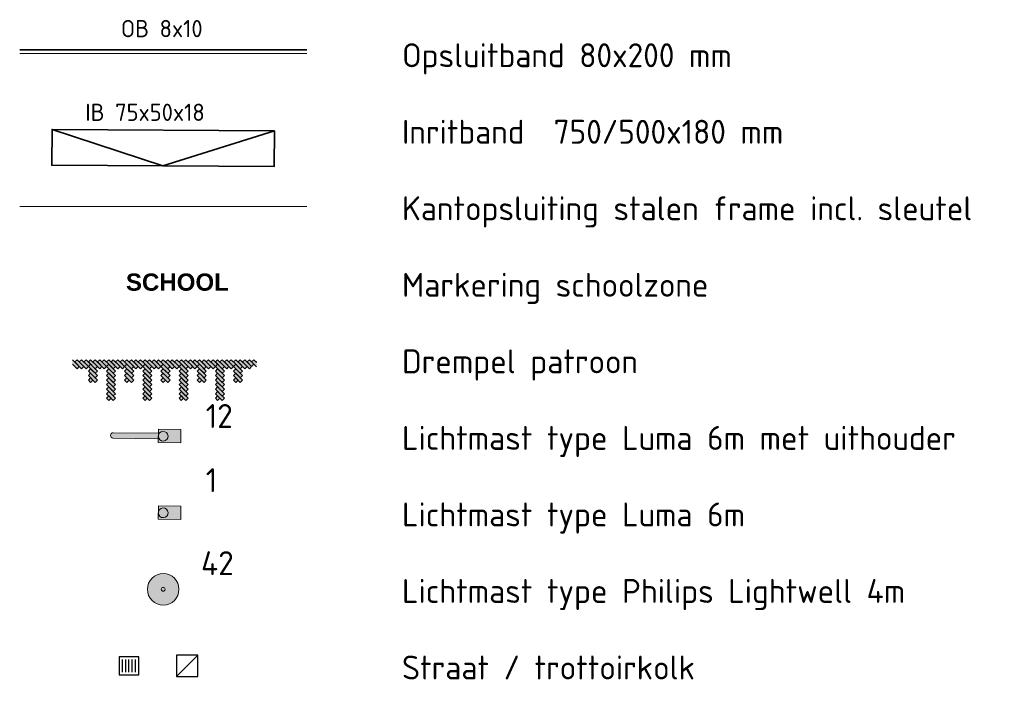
# Model space of a CAD drawing. Header units: metres. Extents: x 92403 to 95147, y 464428 to 465602.
# Tile 565 of 568: x 94140 to 94161, y 465324 to 465338. Entities that reach past the tile are written whole.
import ezdxf

# ---------------------------------------------------------------- set-up
doc = ezdxf.new("R2010")
doc.units = ezdxf.units.M
doc.linetypes.add('VH-OPSLUITBAND_80X200', pattern=[14, 8, -2, 2, -2])
doc.linetypes.add('VH-TROTTOIRBAND', pattern=[15, 5, -2, 2, -2, 2, -2])
doc.layers.get('0').update_dxf_attribs({"linetype": 'CONTINUOUS'})
for name, color, linetype, lineweight in [('B-WE-IE-MEUBILAIR_WEGMEUBILAIR_LICHTMAST-T25', 7, 'CONTINUOUS', 25), ('N-RO-VH-KANTOPSLUITING_ELEMENT_STALENSTRIP-G', 7, 'CONTINUOUS', 9), ('N-RO-VW-MARKERING-G', 7, 'CONTINUOUS', 9), ('N-WE-RI-HWA_KOLK_STRAATKOLK-S', 150, 'CONTINUOUS', 25), ('N-WE-RI-HWA_KOLK_TROTTOIRKOLK-S', 150, 'CONTINUOUS', 25), ('N-WE-VH-KANTOPSLUITING-T18', 10, 'CONTINUOUS', 18), ('N-WE-VH-KANTOPSLUITING_INRITBAND-G', 210, 'CONTINUOUS', 35), ('N-WE-VH-KANTOPSLUITING_OPSLUITBAND_80X200-G', 7, 'VH-OPSLUITBAND_80X200', 35), ('N-WE-VH-KANTOPSLUITING_TROTTOIRBAND-G', 7, 'VH-TROTTOIRBAND', 35), ('X-XX-AL-LEGENDA-T25', 7, 'CONTINUOUS', 25)]:
    doc.layers.add(name, color=color, linetype=linetype, lineweight=lineweight)
doc.layers.add('B-XX-KL-ET_LS_OV_LICHTMAST-S', color=7, linetype='CONTINUOUS', lineweight=9, true_color=0xff0026)
doc.styles.add('NLCS-ISO-M200-T18', font='NLCS-ISO.ttf', dxfattribs={"height": 0.36})
doc.styles.add('NLCS-ISO-M200-T25', font='NLCS-ISO.ttf', dxfattribs={"height": 0.5})
doc.styles.add('NLCS_25', font='NLCS-ISO.ttf', dxfattribs={"height": 2.5})

# ---------------------------------------------------------------- blocks, each defined once
blk = doc.blocks.new('STRAATKOLK 415X375')
at = {"layer": 'N-WE-RI-HWA_KOLK_STRAATKOLK-S', "flags": 128}
blk.add_lwpolyline([(-0.4149999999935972, 0), (0, 0), (0, 0.375), (-0.4149999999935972, 0.375)], close=True, dxfattribs=at)
for points in [[(-0.3442519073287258, 0.05499999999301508), (-0.3442519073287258, 0.3200000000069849)], [(-0.275263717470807, 0.05499999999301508), (-0.275263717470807, 0.3200000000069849)], [(-0.2074999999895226, 0.05499999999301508), (-0.2074999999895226, 0.3200000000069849)], [(-0.1367519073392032, 0.05499999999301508), (-0.1367519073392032, 0.3200000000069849)], [(-0.0677637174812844, 0.05499999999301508), (-0.0677637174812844, 0.3200000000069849)]]:
    blk.add_lwpolyline(points, dxfattribs=at)
blk = doc.blocks.new('drempel markering 385')
at = {"true_color": 0xffffff}
h = blk.add_hatch(color=7, dxfattribs=at)
h.dxf.hatch_style = 1
h.paths.add_polyline_path([(-2.142485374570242, 3.013946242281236), (-2.153655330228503, 2.947839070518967), (-2.285869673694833, 2.970178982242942), (-2.274699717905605, 3.036286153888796)])
h.paths.add_polyline_path([(-2.087548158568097, 2.936669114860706), (-2.098718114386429, 2.870561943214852), (-2.297101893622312, 2.90408233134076), (-2.285931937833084, 2.970189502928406)])
h.paths.add_polyline_path([(-0.05493721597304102, 0.07727712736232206), (-0.06610717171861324, 0.01116995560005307), (-0.2644909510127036, 0.04469034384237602), (-0.253320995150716, 0.110797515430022)])
h.paths.add_polyline_path([(-0.1098744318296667, 0.1545542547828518), (-0.1210443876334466, 0.08844708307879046), (-0.3194281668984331, 0.1219674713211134), (-0.3082582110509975, 0.1880746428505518)])
h.paths.add_polyline_path([(-0.540021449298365, 0.02309776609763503), (-0.6061286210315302, 0.03426772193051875), (-0.5949334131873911, 0.1005243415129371), (-0.5288262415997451, 0.08935438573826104)])
h.paths.add_polyline_path([(-0.1648116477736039, 0.2318313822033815), (-0.1759816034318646, 0.1657242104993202), (-0.3081959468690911, 0.1880641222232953), (-0.2970259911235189, 0.2541712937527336)])
h.paths.add_polyline_path([(-0.3743653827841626, 0.1992445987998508), (-0.3855353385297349, 0.1331374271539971), (-0.583919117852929, 0.1666578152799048), (-0.5727491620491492, 0.2327649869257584)])
h.paths.add_polyline_path([(-0.2970259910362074, 0.2541712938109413), (-0.3081959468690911, 0.1880641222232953), (-0.50657972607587, 0.2215845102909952), (-0.4954097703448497, 0.2876916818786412)])
h.paths.add_polyline_path([(-0.4515179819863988, 0.1442863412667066), (-0.4626879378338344, 0.07817916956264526), (-0.6610717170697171, 0.1116995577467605), (-0.6499017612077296, 0.1778067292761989)])
h.paths.add_polyline_path([(-1.068878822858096, 0.1124574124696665), (-1.134985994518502, 0.1236273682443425), (-1.123790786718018, 0.1898839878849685), (-1.05768361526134, 0.1787140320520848)])
h.paths.add_polyline_path([(-0.5941142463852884, 0.5083531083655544), (-0.6052842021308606, 0.4422459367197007), (-0.803667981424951, 0.4757663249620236), (-0.7924980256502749, 0.5418734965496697)])
h.paths.add_polyline_path([(-0.903285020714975, 0.2886147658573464), (-0.914454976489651, 0.2225075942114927), (-1.112838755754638, 0.2560279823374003), (-1.101668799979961, 0.3221351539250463)])
h.paths.add_polyline_path([(-0.8259456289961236, 0.3435414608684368), (-0.8371155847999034, 0.2774342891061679), (-1.035499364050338, 0.3109546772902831), (-1.024329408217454, 0.3770618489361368)])
h.paths.add_polyline_path([(-0.7486062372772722, 0.3984681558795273), (-0.7597761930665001, 0.3323609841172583), (-0.9581599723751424, 0.3658813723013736), (-0.9469900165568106, 0.4319885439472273)])
h.paths.add_polyline_path([(-0.6712668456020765, 0.4533948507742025), (-0.6824368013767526, 0.3872876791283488), (-0.8808205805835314, 0.4208080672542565), (-0.8696506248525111, 0.4869152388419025)])
h.paths.add_polyline_path([(-0.9803753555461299, 0.2336459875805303), (-0.9915453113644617, 0.1675388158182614), (-1.189929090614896, 0.2010592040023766), (-1.17875913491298, 0.2671663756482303)])
h.paths.add_polyline_path([(-0.384560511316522, 0.5409398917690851), (-0.3957304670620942, 0.4748327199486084), (-0.527944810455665, 0.4971726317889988), (-0.5167748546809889, 0.5632798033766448)])
h.paths.add_polyline_path([(-0.5167748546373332, 0.5632798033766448), (-0.527944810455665, 0.4971726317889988), (-0.7263285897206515, 0.5306930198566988), (-0.7151586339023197, 0.5968001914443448)])
h.paths.add_polyline_path([(-0.2197488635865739, 0.3091085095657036), (-0.2309188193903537, 0.2430013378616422), (-0.4293025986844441, 0.2765217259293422), (-0.4181326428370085, 0.3426288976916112)])
h.paths.add_polyline_path([(-0.3296232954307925, 0.46366276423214), (-0.3407932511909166, 0.3975555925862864), (-0.5391770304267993, 0.4310759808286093), (-0.5280070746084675, 0.497183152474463)])
h.paths.add_polyline_path([(-0.274686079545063, 0.3863856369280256), (-0.285856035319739, 0.3202784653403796), (-0.4842398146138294, 0.3537988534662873), (-0.4730698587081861, 0.4199060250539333)])
h.paths.add_polyline_path([(-0.4394977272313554, 0.6182170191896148), (-0.4506676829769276, 0.5521098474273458), (-0.649051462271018, 0.5856302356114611), (-0.6378815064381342, 0.6517374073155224)])
h.paths.add_polyline_path([(-0.4944349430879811, 0.6954941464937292), (-0.505604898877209, 0.6293869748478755), (-0.7039886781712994, 0.6629073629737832), (-0.6928187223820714, 0.7290145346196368)])
h.paths.add_polyline_path([(-0.5493721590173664, 0.7727712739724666), (-0.5605421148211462, 0.7066641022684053), (-0.7589258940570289, 0.7401844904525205), (-0.7477559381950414, 0.8062916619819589)])
h.paths.add_polyline_path([(-2.032610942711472, 2.859391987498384), (-2.043780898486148, 2.793284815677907), (-2.242164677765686, 2.82680520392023), (-2.230994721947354, 2.892912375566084)])
h.paths.add_polyline_path([(-2.298012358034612, 2.495965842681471), (-2.364119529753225, 2.507135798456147), (-2.352924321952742, 2.573392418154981), (-2.286817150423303, 2.562222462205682)])
h.paths.add_polyline_path([(-1.922802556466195, 2.70469945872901), (-1.933972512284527, 2.638592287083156), (-2.066186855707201, 2.660932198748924), (-2.055016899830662, 2.72703937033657)])
h.paths.add_polyline_path([(-2.132356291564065, 2.672112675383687), (-2.143526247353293, 2.606005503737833), (-2.341910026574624, 2.639525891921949), (-2.330740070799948, 2.705633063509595)])
h.paths.add_polyline_path([(-2.055016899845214, 2.727039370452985), (-2.066186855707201, 2.660932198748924), (-2.26457063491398, 2.694452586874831), (-2.2534006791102, 2.760559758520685)])
h.paths.add_polyline_path([(-2.209508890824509, 2.617154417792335), (-2.220678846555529, 2.551047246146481), (-2.419062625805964, 2.584567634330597), (-2.407892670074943, 2.650674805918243)])
h.paths.add_polyline_path([(-2.387372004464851, 1.967108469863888), (-2.453479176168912, 1.978278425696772), (-2.442283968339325, 2.04453504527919), (-2.376176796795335, 2.033365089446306)])
h.paths.add_polyline_path([(-1.912607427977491, 2.363004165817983), (-1.923777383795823, 2.296896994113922), (-2.122161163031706, 2.330417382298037), (-2.110991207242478, 2.396524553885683)])
h.paths.add_polyline_path([(-2.221778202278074, 2.143265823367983), (-2.232948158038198, 2.077158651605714), (-2.431331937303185, 2.110679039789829), (-2.420161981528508, 2.176786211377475)])
h.paths.add_polyline_path([(-2.144438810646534, 2.198192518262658), (-2.155608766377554, 2.132085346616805), (-2.353992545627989, 2.16560573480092), (-2.342822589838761, 2.231712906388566)])
h.paths.add_polyline_path([(-2.067099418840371, 2.253119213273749), (-2.078269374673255, 2.187012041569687), (-2.276653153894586, 2.220532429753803), (-2.265483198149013, 2.286639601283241)])
h.paths.add_polyline_path([(-1.989760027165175, 2.308045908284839), (-2.000929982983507, 2.24193873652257), (-2.19931376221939, 2.275459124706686), (-2.188143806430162, 2.341566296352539)])
h.paths.add_polyline_path([(-2.298868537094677, 2.088297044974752), (-2.310038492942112, 2.02218987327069), (-2.508422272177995, 2.055710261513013), (-2.497252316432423, 2.121817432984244)])
h.paths.add_polyline_path([(-1.858514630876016, 1.877748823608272), (-1.92462180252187, 1.88891877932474), (-1.913426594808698, 1.955175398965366), (-1.847319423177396, 1.944005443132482)])
h.paths.add_polyline_path([(-1.483304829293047, 2.086482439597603), (-1.494474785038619, 2.020375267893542), (-1.626689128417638, 2.042715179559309), (-1.615519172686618, 2.108822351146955)])
h.paths.add_polyline_path([(-1.692858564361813, 2.053895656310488), (-1.704028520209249, 1.987788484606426), (-1.902412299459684, 2.021308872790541), (-1.891242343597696, 2.08741604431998)])
h.paths.add_polyline_path([(-1.615519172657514, 2.108822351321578), (-1.626689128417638, 2.042715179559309), (-1.825072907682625, 2.076235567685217), (-1.813902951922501, 2.142342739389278)])
h.paths.add_polyline_path([(-1.770011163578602, 1.99893739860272), (-1.781181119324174, 1.932830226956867), (-1.979564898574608, 1.966350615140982), (-1.968394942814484, 2.032457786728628)])
h.paths.add_polyline_path([(-1.703053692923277, 2.395590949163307), (-1.714223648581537, 2.329483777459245), (-1.846437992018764, 2.35182368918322), (-1.835268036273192, 2.417930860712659)])
h.paths.add_polyline_path([(-1.835268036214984, 2.417930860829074), (-1.846437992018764, 2.35182368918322), (-2.044821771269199, 2.385344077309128), (-2.033651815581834, 2.451451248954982)])
h.paths.add_polyline_path([(-0.9795191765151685, 0.6413147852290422), (-1.045626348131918, 0.6524847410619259), (-1.034431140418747, 0.7187413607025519), (-0.9683239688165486, 0.7075714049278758)])
h.paths.add_polyline_path([(-0.6043093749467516, 0.850048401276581), (-0.6154793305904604, 0.7839412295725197), (-0.7476936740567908, 0.8062811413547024), (-0.7365237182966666, 0.8723883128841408)])
h.paths.add_polyline_path([(-0.8138631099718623, 0.8174616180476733), (-0.8250330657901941, 0.7513544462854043), (-1.023416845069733, 0.7848748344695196), (-1.012246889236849, 0.8509820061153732)])
h.paths.add_polyline_path([(-0.7365237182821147, 0.8723883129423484), (-0.7476936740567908, 0.8062811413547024), (-0.9460774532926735, 0.83980152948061), (-0.9349074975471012, 0.9059087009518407)])
h.paths.add_polyline_path([(-0.8910157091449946, 0.7625033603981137), (-0.9021856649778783, 0.6963961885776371), (-1.100569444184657, 0.7299165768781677), (-1.089399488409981, 0.7960237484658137)])
h.paths.add_polyline_path([(-1.5083765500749, 0.7306744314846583), (-1.574483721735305, 0.7418443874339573), (-1.563288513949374, 0.8081010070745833), (-1.497181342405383, 0.796931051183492)])
h.paths.add_polyline_path([(-1.033611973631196, 1.126570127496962), (-1.044781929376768, 1.060462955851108), (-1.243165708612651, 1.093983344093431), (-1.231995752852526, 1.160090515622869)])
h.paths.add_polyline_path([(-1.342782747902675, 0.9068317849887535), (-1.353952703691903, 0.8407246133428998), (-1.552336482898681, 0.8742450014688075), (-1.541166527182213, 0.9403521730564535)])
h.paths.add_polyline_path([(-1.265443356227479, 0.961758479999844), (-1.276613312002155, 0.8956513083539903), (-1.474997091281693, 0.929171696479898), (-1.463827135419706, 0.995278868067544)])
h.paths.add_polyline_path([(-1.188103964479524, 1.016685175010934), (-1.199273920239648, 0.9505780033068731), (-1.39765769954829, 0.9840983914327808), (-1.38648774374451, 1.050205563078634)])
h.paths.add_polyline_path([(-1.110764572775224, 1.071611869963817), (-1.121934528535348, 1.005504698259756), (-1.320318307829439, 1.039025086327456), (-1.309148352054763, 1.105132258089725)])
h.paths.add_polyline_path([(-1.419873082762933, 0.8518630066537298), (-1.431043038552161, 0.7857558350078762), (-1.629426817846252, 0.8192762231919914), (-1.618256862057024, 0.8853833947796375)])
h.paths.add_polyline_path([(-0.8240582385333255, 1.159156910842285), (-0.8352281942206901, 1.093049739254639), (-0.9674425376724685, 1.115389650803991), (-0.9562725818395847, 1.181496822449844)])
h.paths.add_polyline_path([(-0.9562725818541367, 1.18149682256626), (-0.9674425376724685, 1.115389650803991), (-1.165826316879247, 1.148910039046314), (-1.154656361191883, 1.21501721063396)])
h.paths.add_polyline_path([(-1.947874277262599, 1.348891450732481), (-2.013981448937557, 1.360061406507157), (-2.002786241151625, 1.426318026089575), (-1.936679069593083, 1.415148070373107)])
h.paths.add_polyline_path([(-1.47310970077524, 1.744787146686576), (-1.484279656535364, 1.678679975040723), (-1.682663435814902, 1.712200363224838), (-1.67149348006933, 1.778307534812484)])
h.paths.add_polyline_path([(-1.782280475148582, 1.525048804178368), (-1.793450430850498, 1.458941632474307), (-1.991834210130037, 1.492462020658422), (-1.980664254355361, 1.558569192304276)])
h.paths.add_polyline_path([(-1.704941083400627, 1.579975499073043), (-1.716111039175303, 1.513868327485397), (-1.914494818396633, 1.547388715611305), (-1.903324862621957, 1.613495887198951)])
h.paths.add_polyline_path([(-1.62760169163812, 1.634902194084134), (-1.638771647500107, 1.568795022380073), (-1.837155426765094, 1.602315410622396), (-1.825985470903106, 1.668422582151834)])
h.paths.add_polyline_path([(-1.550262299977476, 1.689828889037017), (-1.561432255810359, 1.623721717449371), (-1.759816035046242, 1.657242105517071), (-1.748646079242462, 1.723349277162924)])
h.paths.add_polyline_path([(-1.859370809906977, 1.470080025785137), (-1.870540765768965, 1.403972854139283), (-2.06892454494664, 1.437493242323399), (-2.057754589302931, 1.503600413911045)])
h.paths.add_polyline_path([(-1.419016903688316, 1.259531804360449), (-1.485124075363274, 1.270701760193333), (-1.473928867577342, 1.336958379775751), (-1.407821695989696, 1.325788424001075)])
h.paths.add_polyline_path([(-1.043807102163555, 1.468265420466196), (-1.054977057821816, 1.402158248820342), (-1.187191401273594, 1.42449816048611), (-1.176021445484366, 1.490605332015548)])
h.paths.add_polyline_path([(-1.253360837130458, 1.435678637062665), (-1.264530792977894, 1.369571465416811), (-1.462914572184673, 1.403091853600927), (-1.451744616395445, 1.46919902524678)])
h.paths.add_polyline_path([(-1.176021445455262, 1.490605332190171), (-1.187191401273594, 1.42449816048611), (-1.385575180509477, 1.458018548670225), (-1.374405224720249, 1.524125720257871)])
h.paths.add_polyline_path([(-1.330513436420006, 1.380720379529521), (-1.341683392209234, 1.31461320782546), (-1.540067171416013, 1.348133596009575), (-1.528897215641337, 1.414240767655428)])
h.paths.add_polyline_path([(-1.977673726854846, 2.782114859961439), (-1.988843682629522, 2.716007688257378), (-2.187227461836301, 2.749528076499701), (-2.176057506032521, 2.815635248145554)])
h.paths.add_polyline_path([(-1.867802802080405, 2.627539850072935), (-1.87897275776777, 2.561432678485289), (-2.077356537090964, 2.594953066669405), (-2.066186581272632, 2.661060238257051)])
h.paths.add_polyline_path([(-0.6592465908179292, 0.9273255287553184), (-0.6704165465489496, 0.8612183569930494), (-0.8688003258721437, 0.8947387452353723), (-0.8576303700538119, 0.9608459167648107)])
h.paths.add_polyline_path([(-0.7691210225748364, 1.081879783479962), (-0.7802909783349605, 1.015772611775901), (-0.9786747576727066, 1.049292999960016), (-0.9675048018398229, 1.11540017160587)])
h.paths.add_polyline_path([(-0.7141838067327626, 1.004602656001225), (-0.7253537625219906, 0.9384954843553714), (-0.9237375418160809, 0.9720158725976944), (-0.9125675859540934, 1.038123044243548)])
h.paths.add_polyline_path([(-1.812910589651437, 2.55024897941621), (-1.824080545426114, 2.484141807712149), (-2.022464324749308, 2.517662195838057), (-2.01129436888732, 2.583769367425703)])
h.paths.add_polyline_path([(-1.757973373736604, 2.472971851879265), (-1.76914332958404, 2.406864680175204), (-1.967527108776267, 2.440385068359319), (-1.956357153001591, 2.50649224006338)])
h.paths.add_polyline_path([(-0.878995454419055, 1.236434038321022), (-0.8901654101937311, 1.170326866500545), (-1.088549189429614, 1.203847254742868), (-1.077379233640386, 1.26995442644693)])
h.paths.add_polyline_path([(-0.9888698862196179, 1.390988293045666), (-1.000039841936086, 1.324881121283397), (-1.198423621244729, 1.35840150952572), (-1.187253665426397, 1.424508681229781)])
h.paths.add_polyline_path([(-0.9339326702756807, 1.313711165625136), (-0.9451026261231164, 1.247603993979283), (-1.143486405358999, 1.281124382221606), (-1.132316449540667, 1.347231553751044)])
h.paths.add_polyline_path([(-1.098744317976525, 1.545542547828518), (-1.109914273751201, 1.479435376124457), (-1.308298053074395, 1.512955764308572), (-1.297128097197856, 1.579062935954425)])
h.paths.add_polyline_path([(-1.648102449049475, 2.318396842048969), (-1.659272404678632, 2.252289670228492), (-1.857656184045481, 2.285810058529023), (-1.846486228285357, 2.351917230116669)])
h.paths.add_polyline_path([(-1.593168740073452, 2.24109895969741), (-1.60433869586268, 2.174991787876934), (-1.802722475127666, 2.208512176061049), (-1.791552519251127, 2.27461934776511)])
h.paths.add_polyline_path([(-1.53823152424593, 2.163821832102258), (-1.549401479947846, 2.097714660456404), (-1.747785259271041, 2.131235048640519), (-1.736615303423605, 2.197342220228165)])
h.paths.add_polyline_path([(-1.428360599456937, 2.009246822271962), (-1.439530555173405, 1.9431396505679), (-1.637914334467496, 1.976660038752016), (-1.626744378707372, 2.042767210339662)])
h.paths.add_polyline_path([(-1.37342689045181, 1.931948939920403), (-1.384596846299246, 1.865841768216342), (-1.582980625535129, 1.899362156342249), (-1.571810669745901, 1.965469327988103)])
h.paths.add_polyline_path([(-1.318489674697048, 1.85467181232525), (-1.329659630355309, 1.788564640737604), (-1.528043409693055, 1.82208502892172), (-1.516873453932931, 1.888192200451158)])
h.paths.add_polyline_path([(-1.263555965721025, 1.777373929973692), (-1.274725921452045, 1.71126675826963), (-1.406940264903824, 1.733606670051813), (-1.395770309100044, 1.799713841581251)])
h.paths.add_polyline_path([(-1.208618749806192, 1.700096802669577), (-1.219788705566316, 1.633989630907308), (-1.418172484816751, 1.667510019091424), (-1.407002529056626, 1.733617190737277)])
h.paths.add_polyline_path([(-1.153681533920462, 1.622819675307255), (-1.164851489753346, 1.556712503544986), (-1.363235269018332, 1.590232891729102), (-1.352065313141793, 1.656340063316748)])
h.paths.add_polyline_path([(-1.39577030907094, 1.799713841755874), (-1.406940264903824, 1.733606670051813), (-1.605324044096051, 1.767127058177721), (-1.59415408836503, 1.833234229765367)])
h.paths.add_polyline_path([(-0.07722381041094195, -0.05494622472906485), (1.455191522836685e-11, 0), (-0.1983837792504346, 0.03352038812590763), (-0.2095537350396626, -0.03258678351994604)])
h.paths.add_polyline_path([(-2.277313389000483, 3.104743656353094), (-2.35453719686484, 3.049797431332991), (-2.20858903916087, 3.025136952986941), (-2.197419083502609, 3.091244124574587)])
h.paths.add_polyline_path([(-2.261194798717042, 3.116212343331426), (-2.277313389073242, 3.104743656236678), (-2.263526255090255, 3.10241408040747)])
at = {"color": 18, "ltscale": 1.000000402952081, "true_color": 0x000000}
for points in [[(-2.277313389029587, 3.104743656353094), (-2.197419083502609, 3.091244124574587), (-2.20858903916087, 3.025136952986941), (-2.354537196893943, 3.049797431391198)], [(-2.269426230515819, 3.110355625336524), (-2.261194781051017, 3.116212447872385), (-2.263526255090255, 3.10241408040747), (-2.277313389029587, 3.104743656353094)], [(-2.269426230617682, 3.110355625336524), (-2.277313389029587, 3.104743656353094)], [(-0.07722381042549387, -0.05494622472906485), (-0.2095537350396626, -0.03258678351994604), (-0.1983837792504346, 0.03352038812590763), (1.455191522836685e-11, 0)]]:
    blk.add_lwpolyline(points, dxfattribs=at)
for points in [[(-2.087548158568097, 2.936669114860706), (-2.098718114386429, 2.870561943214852), (-2.297101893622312, 2.90408233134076), (-2.285931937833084, 2.970189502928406)], [(-2.142485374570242, 3.013946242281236), (-2.153655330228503, 2.947839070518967), (-2.285869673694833, 2.970178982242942), (-2.274699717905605, 3.036286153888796)], [(-2.032610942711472, 2.859391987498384), (-2.043780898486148, 2.793284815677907), (-2.242164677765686, 2.82680520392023), (-2.230994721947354, 2.892912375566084)], [(-2.132356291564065, 2.672112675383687), (-2.143526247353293, 2.606005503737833), (-2.341910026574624, 2.639525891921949), (-2.330740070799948, 2.705633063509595)], [(-2.055016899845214, 2.727039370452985), (-2.066186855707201, 2.660932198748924), (-2.26457063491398, 2.694452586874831), (-2.2534006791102, 2.760559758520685)], [(-1.977673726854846, 2.782114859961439), (-1.988843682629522, 2.716007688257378), (-2.187227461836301, 2.749528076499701), (-2.176057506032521, 2.815635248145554)], [(-1.922802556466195, 2.70469945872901), (-1.933972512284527, 2.638592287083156), (-2.066186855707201, 2.660932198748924), (-2.055016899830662, 2.72703937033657)], [(-2.209508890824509, 2.617154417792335), (-2.220678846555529, 2.551047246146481), (-2.419062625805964, 2.584567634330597), (-2.407892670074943, 2.650674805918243)], [(-2.298012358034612, 2.495965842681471), (-2.364119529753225, 2.507135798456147), (-2.352924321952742, 2.573392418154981), (-2.286817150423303, 2.562222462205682)], [(-1.867802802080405, 2.627539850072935), (-1.87897275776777, 2.561432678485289), (-2.077356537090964, 2.594953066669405), (-2.066186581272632, 2.661060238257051)], [(-1.812910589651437, 2.55024897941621), (-1.824080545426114, 2.484141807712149), (-2.022464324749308, 2.517662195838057), (-2.01129436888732, 2.583769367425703)], [(-1.757973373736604, 2.472971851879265), (-1.76914332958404, 2.406864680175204), (-1.967527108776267, 2.440385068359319), (-1.956357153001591, 2.50649224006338)], [(-2.067099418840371, 2.253119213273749), (-2.078269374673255, 2.187012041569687), (-2.276653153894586, 2.220532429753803), (-2.265483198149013, 2.286639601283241)], [(-1.989760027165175, 2.308045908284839), (-2.000929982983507, 2.24193873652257), (-2.19931376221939, 2.275459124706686), (-2.188143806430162, 2.341566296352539)], [(-1.912607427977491, 2.363004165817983), (-1.923777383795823, 2.296896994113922), (-2.122161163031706, 2.330417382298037), (-2.110991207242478, 2.396524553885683)], [(-1.835268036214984, 2.417930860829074), (-1.846437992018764, 2.35182368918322), (-2.044821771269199, 2.385344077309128), (-2.033651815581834, 2.451451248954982)], [(-1.648102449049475, 2.318396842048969), (-1.659272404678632, 2.252289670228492), (-1.857656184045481, 2.285810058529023), (-1.846486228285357, 2.351917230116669)], [(-1.703053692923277, 2.395590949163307), (-1.714223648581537, 2.329483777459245), (-1.846437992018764, 2.35182368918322), (-1.835268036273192, 2.417930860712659)], [(-1.593168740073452, 2.24109895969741), (-1.60433869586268, 2.174991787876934), (-1.802722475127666, 2.208512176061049), (-1.791552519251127, 2.27461934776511)], [(-2.298868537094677, 2.088297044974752), (-2.310038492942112, 2.02218987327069), (-2.508422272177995, 2.055710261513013), (-2.497252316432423, 2.121817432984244)], [(-2.221778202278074, 2.143265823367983), (-2.232948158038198, 2.077158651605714), (-2.431331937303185, 2.110679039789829), (-2.420161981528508, 2.176786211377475)], [(-2.144438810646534, 2.198192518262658), (-2.155608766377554, 2.132085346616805), (-2.353992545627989, 2.16560573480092), (-2.342822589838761, 2.231712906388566)], [(-1.692858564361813, 2.053895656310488), (-1.704028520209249, 1.987788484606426), (-1.902412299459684, 2.021308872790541), (-1.891242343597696, 2.08741604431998)], [(-1.615519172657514, 2.108822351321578), (-1.626689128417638, 2.042715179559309), (-1.825072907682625, 2.076235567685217), (-1.813902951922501, 2.142342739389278)], [(-1.53823152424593, 2.163821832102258), (-1.549401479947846, 2.097714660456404), (-1.747785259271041, 2.131235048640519), (-1.736615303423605, 2.197342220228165)], [(-1.483304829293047, 2.086482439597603), (-1.494474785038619, 2.020375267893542), (-1.626689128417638, 2.042715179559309), (-1.615519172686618, 2.108822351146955)], [(-2.387372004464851, 1.967108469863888), (-2.453479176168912, 1.978278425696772), (-2.442283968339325, 2.04453504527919), (-2.376176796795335, 2.033365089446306)], [(-1.770011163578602, 1.99893739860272), (-1.781181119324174, 1.932830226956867), (-1.979564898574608, 1.966350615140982), (-1.968394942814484, 2.032457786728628)], [(-1.858514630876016, 1.877748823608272), (-1.92462180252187, 1.88891877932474), (-1.913426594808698, 1.955175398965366), (-1.847319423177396, 1.944005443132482)], [(-1.428360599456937, 2.009246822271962), (-1.439530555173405, 1.9431396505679), (-1.637914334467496, 1.976660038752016), (-1.626744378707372, 2.042767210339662)], [(-1.37342689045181, 1.931948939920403), (-1.384596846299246, 1.865841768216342), (-1.582980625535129, 1.899362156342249), (-1.571810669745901, 1.965469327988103)], [(-1.318489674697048, 1.85467181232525), (-1.329659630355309, 1.788564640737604), (-1.528043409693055, 1.82208502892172), (-1.516873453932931, 1.888192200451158)], [(-1.62760169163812, 1.634902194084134), (-1.638771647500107, 1.568795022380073), (-1.837155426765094, 1.602315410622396), (-1.825985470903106, 1.668422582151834)], [(-1.550262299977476, 1.689828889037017), (-1.561432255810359, 1.623721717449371), (-1.759816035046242, 1.657242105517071), (-1.748646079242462, 1.723349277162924)], [(-1.47310970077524, 1.744787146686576), (-1.484279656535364, 1.678679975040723), (-1.682663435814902, 1.712200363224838), (-1.67149348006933, 1.778307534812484)], [(-1.39577030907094, 1.799713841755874), (-1.406940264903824, 1.733606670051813), (-1.605324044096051, 1.767127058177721), (-1.59415408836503, 1.833234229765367)], [(-1.208618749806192, 1.700096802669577), (-1.219788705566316, 1.633989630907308), (-1.418172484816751, 1.667510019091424), (-1.407002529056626, 1.733617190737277)], [(-1.263555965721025, 1.777373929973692), (-1.274725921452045, 1.71126675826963), (-1.406940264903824, 1.733606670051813), (-1.395770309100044, 1.799713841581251)], [(-1.153681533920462, 1.622819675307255), (-1.164851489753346, 1.556712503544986), (-1.363235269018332, 1.590232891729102), (-1.352065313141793, 1.656340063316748)], [(-1.859370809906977, 1.470080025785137), (-1.870540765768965, 1.403972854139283), (-2.06892454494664, 1.437493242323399), (-2.057754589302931, 1.503600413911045)], [(-1.782280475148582, 1.525048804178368), (-1.793450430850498, 1.458941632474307), (-1.991834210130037, 1.492462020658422), (-1.980664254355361, 1.558569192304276)], [(-1.704941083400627, 1.579975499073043), (-1.716111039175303, 1.513868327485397), (-1.914494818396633, 1.547388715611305), (-1.903324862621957, 1.613495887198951)], [(-1.253360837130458, 1.435678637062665), (-1.264530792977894, 1.369571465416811), (-1.462914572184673, 1.403091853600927), (-1.451744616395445, 1.46919902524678)], [(-1.176021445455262, 1.490605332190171), (-1.187191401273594, 1.42449816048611), (-1.385575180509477, 1.458018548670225), (-1.374405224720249, 1.524125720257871)], [(-1.098744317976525, 1.545542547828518), (-1.109914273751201, 1.479435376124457), (-1.308298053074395, 1.512955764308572), (-1.297128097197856, 1.579062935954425)], [(-1.043807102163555, 1.468265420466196), (-1.054977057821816, 1.402158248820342), (-1.187191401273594, 1.42449816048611), (-1.176021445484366, 1.490605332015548)], [(-1.947874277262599, 1.348891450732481), (-2.013981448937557, 1.360061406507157), (-2.002786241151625, 1.426318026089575), (-1.936679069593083, 1.415148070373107)], [(-1.330513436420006, 1.380720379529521), (-1.341683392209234, 1.31461320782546), (-1.540067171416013, 1.348133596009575), (-1.528897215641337, 1.414240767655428)], [(-1.419016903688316, 1.259531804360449), (-1.485124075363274, 1.270701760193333), (-1.473928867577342, 1.336958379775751), (-1.407821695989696, 1.325788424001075)], [(-0.9888698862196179, 1.390988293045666), (-1.000039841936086, 1.324881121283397), (-1.198423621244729, 1.35840150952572), (-1.187253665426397, 1.424508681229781)], [(-0.9339326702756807, 1.313711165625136), (-0.9451026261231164, 1.247603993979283), (-1.143486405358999, 1.281124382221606), (-1.132316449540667, 1.347231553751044)], [(-0.878995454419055, 1.236434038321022), (-0.8901654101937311, 1.170326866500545), (-1.088549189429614, 1.203847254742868), (-1.077379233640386, 1.26995442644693)], [(-1.188103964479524, 1.016685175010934), (-1.199273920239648, 0.9505780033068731), (-1.39765769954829, 0.9840983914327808), (-1.38648774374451, 1.050205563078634)], [(-1.110764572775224, 1.071611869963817), (-1.121934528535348, 1.005504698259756), (-1.320318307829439, 1.039025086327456), (-1.309148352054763, 1.105132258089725)], [(-1.033611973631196, 1.126570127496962), (-1.044781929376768, 1.060462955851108), (-1.243165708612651, 1.093983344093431), (-1.231995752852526, 1.160090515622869)], [(-0.9562725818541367, 1.18149682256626), (-0.9674425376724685, 1.115389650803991), (-1.165826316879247, 1.148910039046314), (-1.154656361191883, 1.21501721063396)], [(-0.7691210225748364, 1.081879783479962), (-0.7802909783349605, 1.015772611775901), (-0.9786747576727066, 1.049292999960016), (-0.9675048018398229, 1.11540017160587)], [(-0.8240582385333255, 1.159156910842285), (-0.8352281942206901, 1.093049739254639), (-0.9674425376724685, 1.115389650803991), (-0.9562725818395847, 1.181496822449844)], [(-0.7141838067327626, 1.004602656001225), (-0.7253537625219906, 0.9384954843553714), (-0.9237375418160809, 0.9720158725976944), (-0.9125675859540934, 1.038123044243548)], [(-1.419873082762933, 0.8518630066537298), (-1.431043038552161, 0.7857558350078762), (-1.629426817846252, 0.8192762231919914), (-1.618256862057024, 0.8853833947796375)], [(-1.342782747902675, 0.9068317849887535), (-1.353952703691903, 0.8407246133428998), (-1.552336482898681, 0.8742450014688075), (-1.541166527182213, 0.9403521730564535)], [(-1.265443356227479, 0.961758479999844), (-1.276613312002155, 0.8956513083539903), (-1.474997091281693, 0.929171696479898), (-1.463827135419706, 0.995278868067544)], [(-0.8138631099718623, 0.8174616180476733), (-0.8250330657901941, 0.7513544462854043), (-1.023416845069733, 0.7848748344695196), (-1.012246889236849, 0.8509820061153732)], [(-0.7365237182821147, 0.8723883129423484), (-0.7476936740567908, 0.8062811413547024), (-0.9460774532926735, 0.83980152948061), (-0.9349074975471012, 0.9059087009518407)], [(-0.6592465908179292, 0.9273255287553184), (-0.6704165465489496, 0.8612183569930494), (-0.8688003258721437, 0.8947387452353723), (-0.8576303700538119, 0.9608459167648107)], [(-0.6043093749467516, 0.850048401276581), (-0.6154793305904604, 0.7839412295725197), (-0.7476936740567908, 0.8062811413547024), (-0.7365237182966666, 0.8723883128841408)], [(-1.5083765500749, 0.7306744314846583), (-1.574483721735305, 0.7418443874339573), (-1.563288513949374, 0.8081010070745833), (-1.497181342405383, 0.796931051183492)], [(-0.8910157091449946, 0.7625033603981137), (-0.9021856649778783, 0.6963961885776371), (-1.100569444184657, 0.7299165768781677), (-1.089399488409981, 0.7960237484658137)], [(-0.9795191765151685, 0.6413147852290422), (-1.045626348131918, 0.6524847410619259), (-1.034431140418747, 0.7187413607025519), (-0.9683239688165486, 0.7075714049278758)], [(-0.5493721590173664, 0.7727712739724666), (-0.5605421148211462, 0.7066641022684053), (-0.7589258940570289, 0.7401844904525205), (-0.7477559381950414, 0.8062916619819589)], [(-0.4944349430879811, 0.6954941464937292), (-0.505604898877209, 0.6293869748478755), (-0.7039886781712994, 0.6629073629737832), (-0.6928187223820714, 0.7290145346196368)], [(-0.4394977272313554, 0.6182170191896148), (-0.4506676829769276, 0.5521098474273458), (-0.649051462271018, 0.5856302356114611), (-0.6378815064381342, 0.6517374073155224)], [(-0.7486062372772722, 0.3984681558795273), (-0.7597761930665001, 0.3323609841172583), (-0.9581599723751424, 0.3658813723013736), (-0.9469900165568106, 0.4319885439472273)], [(-0.6712668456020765, 0.4533948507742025), (-0.6824368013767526, 0.3872876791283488), (-0.8808205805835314, 0.4208080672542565), (-0.8696506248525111, 0.4869152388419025)], [(-0.5941142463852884, 0.5083531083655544), (-0.6052842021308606, 0.4422459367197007), (-0.803667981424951, 0.4757663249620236), (-0.7924980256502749, 0.5418734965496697)], [(-0.5167748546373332, 0.5632798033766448), (-0.527944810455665, 0.4971726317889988), (-0.7263285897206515, 0.5306930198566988), (-0.7151586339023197, 0.5968001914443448)], [(-0.3296232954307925, 0.46366276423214), (-0.3407932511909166, 0.3975555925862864), (-0.5391770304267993, 0.4310759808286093), (-0.5280070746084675, 0.497183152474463)], [(-0.384560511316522, 0.5409398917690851), (-0.3957304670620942, 0.4748327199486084), (-0.527944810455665, 0.4971726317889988), (-0.5167748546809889, 0.5632798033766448)], [(-0.274686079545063, 0.3863856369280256), (-0.285856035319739, 0.3202784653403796), (-0.4842398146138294, 0.3537988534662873), (-0.4730698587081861, 0.4199060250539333)], [(-0.9803753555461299, 0.2336459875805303), (-0.9915453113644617, 0.1675388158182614), (-1.189929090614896, 0.2010592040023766), (-1.17875913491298, 0.2671663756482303)], [(-0.903285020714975, 0.2886147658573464), (-0.914454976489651, 0.2225075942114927), (-1.112838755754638, 0.2560279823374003), (-1.101668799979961, 0.3221351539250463)], [(-0.8259456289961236, 0.3435414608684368), (-0.8371155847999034, 0.2774342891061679), (-1.035499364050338, 0.3109546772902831), (-1.024329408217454, 0.3770618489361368)], [(-0.3743653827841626, 0.1992445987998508), (-0.3855353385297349, 0.1331374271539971), (-0.583919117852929, 0.1666578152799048), (-0.5727491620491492, 0.2327649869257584)], [(-0.2970259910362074, 0.2541712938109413), (-0.3081959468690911, 0.1880641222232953), (-0.50657972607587, 0.2215845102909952), (-0.4954097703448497, 0.2876916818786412)], [(-0.2197488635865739, 0.3091085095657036), (-0.2309188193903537, 0.2430013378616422), (-0.4293025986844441, 0.2765217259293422), (-0.4181326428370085, 0.3426288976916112)], [(-0.1648116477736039, 0.2318313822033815), (-0.1759816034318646, 0.1657242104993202), (-0.3081959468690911, 0.1880641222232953), (-0.2970259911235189, 0.2541712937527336)], [(-1.068878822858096, 0.1124574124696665), (-1.134985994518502, 0.1236273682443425), (-1.123790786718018, 0.1898839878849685), (-1.05768361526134, 0.1787140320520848)], [(-0.4515179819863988, 0.1442863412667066), (-0.4626879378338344, 0.07817916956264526), (-0.6610717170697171, 0.1116995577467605), (-0.6499017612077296, 0.1778067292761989)], [(-0.540021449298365, 0.02309776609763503), (-0.6061286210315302, 0.03426772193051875), (-0.5949334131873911, 0.1005243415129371), (-0.5288262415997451, 0.08935438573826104)], [(-0.1098744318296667, 0.1545542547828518), (-0.1210443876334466, 0.08844708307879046), (-0.3194281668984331, 0.1219674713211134), (-0.3082582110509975, 0.1880746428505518)], [(-0.05493721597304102, 0.07727712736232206), (-0.06610717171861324, 0.01116995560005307), (-0.2644909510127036, 0.04469034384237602), (-0.253320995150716, 0.110797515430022)]]:
    blk.add_lwpolyline(points, close=True, dxfattribs=at)
blk = doc.blocks.new('TROTTOIRKOLK 450X450')
at = {"layer": 'N-WE-RI-HWA_KOLK_TROTTOIRKOLK-S'}
blk.add_line((-0.4500000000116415, 0), (0, 0.4500000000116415), dxfattribs=at)
at = {"layer": 'N-WE-RI-HWA_KOLK_TROTTOIRKOLK-S', "flags": 128}
blk.add_lwpolyline([(-0.4500000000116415, 0), (0, 0), (0, 0.4500000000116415), (-0.4499999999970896, 0.4500000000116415)], close=True, dxfattribs=at)
blk = doc.blocks.new('lichtmast + lumia')
at = {"linetype": 'Continuous', "true_color": 0xffffff}
h = blk.add_hatch(color=7, dxfattribs=at)
h.dxf.hatch_style = 1
h.paths.add_polyline_path([(0.1684293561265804, 0.01404278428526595), (-0.1435346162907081, 0.3661984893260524), (-0.3531934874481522, 0.1804681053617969), (-0.04122951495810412, -0.1716875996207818)])
at = {"color": 18, "true_color": 0x000000}
blk.add_lwpolyline([(0.1684293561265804, 0.01404278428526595), (-0.1435346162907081, 0.3661984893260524), (-0.3531934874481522, 0.1804681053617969), (-0.04122951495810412, -0.1716875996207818)], close=True, dxfattribs=at)
at = {"color": 18, "linetype": 'Continuous', "true_color": 0x000000}
blk.add_lwpolyline([(0.1012832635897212, 0, 0.9999999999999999), (-0.1012832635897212, 0, 0.9999999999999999), (0.1012832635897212, 0)], format="xyb", close=True, dxfattribs=at)
blk = doc.blocks.new('lichtmast + lumia + uithouder')
at = {"linetype": 'Continuous', "true_color": 0xffffff}
h = blk.add_hatch(color=7, dxfattribs=at)
h.dxf.hatch_style = 1
edge = h.paths.add_edge_path()
edge.add_line((-1.455191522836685e-11, 0), (-0.776435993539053, 0.5439916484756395))
edge.add_arc((-0.7399621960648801, 0.5875687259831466), 0.05682692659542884, 59.89695463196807, 230.0708352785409, ccw=False)
edge.add_line((-0.7114602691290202, 0.6367311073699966), (0.06497572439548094, 0.09273945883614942))
edge.add_line((0.06497572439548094, 0.09273945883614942), (-1.455191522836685e-11, 0))
at = {"color": 18, "linetype": 'Continuous', "true_color": 0x000000}
blk.add_lwpolyline([(-1.455191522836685e-11, 0), (-0.776435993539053, 0.5439916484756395, -0.9177278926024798), (-0.7114602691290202, 0.6367311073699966), (0.06497572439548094, 0.09273945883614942)], format="xyb", close=True, dxfattribs=at)
at = {"layer": 'B-XX-KL-ET_LS_OV_LICHTMAST-S', "linetype": 'Continuous', "rotation": 193.4471433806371}
blk.add_blockref('lichtmast + lumia', (0.1126741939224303, -0.01550170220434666), dxfattribs=at)
blk = doc.blocks.new('LIGHTWEL 4M')
at = {"true_color": 0xffffff}
h = blk.add_hatch(color=7, dxfattribs=at)
h.dxf.hatch_style = 1
edge = h.paths.add_edge_path()
edge.add_arc((0, 0), 0.33, 0, 360)
at = {"color": 18, "true_color": 0x000000}
for radius in [0.33, 0.04]:
    blk.add_circle((0, 0), radius, dxfattribs=at)

msp = doc.modelspace()

# ---------------------------------------------------------------- linework, layer by layer
at = {"layer": 'N-RO-VH-KANTOPSLUITING_ELEMENT_STALENSTRIP-G', "color": 30}
msp.add_line((94140.12195808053, 465333.9732239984), (94146.12195808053, 465333.9732239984), dxfattribs=at)
at = {"layer": 'N-WE-VH-KANTOPSLUITING_INRITBAND-G', "flags": 128}
msp.add_lwpolyline([(94145.44626390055, 465335.5592237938), (94145.44138208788, 465334.8092396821), (94140.79277044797, 465334.8372400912), (94140.79765226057, 465335.5872242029)], close=True, dxfattribs=at)
msp.add_lwpolyline([(94145.44626390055, 465335.5592237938), (94143.1170762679, 465334.8232398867), (94140.79765226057, 465335.5872242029)], dxfattribs=at)
at = {"layer": 'N-WE-VH-KANTOPSLUITING_OPSLUITBAND_80X200-G'}
msp.add_line((94140.12195808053, 465337.2532239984), (94146.12195808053, 465337.2532239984), dxfattribs=at)
at = {"layer": 'N-WE-VH-KANTOPSLUITING_TROTTOIRBAND-G', "linetype": 'Continuous', "lineweight": 15}
msp.add_line((94140.12195808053, 465337.1732239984), (94146.12195808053, 465337.1732239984), dxfattribs=at)

# ---------------------------------------------------------------- block references
at = {"layer": 'B-XX-KL-ET_LS_OV_LICHTMAST-S', "rotation": 34.29303056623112}
msp.add_blockref('lichtmast + lumia + uithouder', (94143.02013634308, 465329.1225474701), dxfattribs=at)
at = {"layer": 'B-XX-KL-ET_LS_OV_LICHTMAST-S', "linetype": 'Continuous', "rotation": 227.7401739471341}
msp.add_blockref('lichtmast + lumia', (94143.12195808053, 465327.5732239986), dxfattribs=at)
at = {"layer": 'B-XX-KL-ET_LS_OV_LICHTMAST-S'}
msp.add_blockref('LIGHTWEL 4M', (94143.12195808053, 465325.9732239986), dxfattribs=at)
at = {"layer": 'N-RO-VW-MARKERING-G', "linetype": 'Continuous', "xscale": -1, "rotation": 305.4072188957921}
msp.add_blockref('drempel markering 385', (94141.22566146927, 465330.7732984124), dxfattribs=at)
at = {"layer": 'N-WE-RI-HWA_KOLK_STRAATKOLK-S'}
for name, p in [('STRAATKOLK 415X375', (94142.61331629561, 465324.1857239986)), ('TROTTOIRKOLK 450X450', (94143.84818025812, 465324.1482239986))]:
    msp.add_blockref(name, p, dxfattribs=at)

# ---------------------------------------------------------------- texts
at = {"layer": 'B-WE-IE-MEUBILAIR_WEGMEUBILAIR_LICHTMAST-T25', "char_height": 0.5, "attachment_point": 1, "style": 'NLCS-ISO-M200-T25'}
for s, insert in [('12', (94144.01162518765, 465329.8466408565)), ('1', (94144.01162518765, 465328.5055182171)), ('42', (94143.91298384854, 465326.7699586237))]:
    msp.add_mtext_dynamic_manual_height_columns(s, width=3.783488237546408, gutter_width=6.25, heights=[0], dxfattribs=dict(at, insert=insert))
at = {"layer": 'N-RO-VW-MARKERING-G', "insert": (94142.34303239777, 465332.5756504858), "char_height": 0.36, "attachment_point": 1, "style": 'NLCS-ISO-M200-T18'}
msp.add_mtext_dynamic_manual_height_columns('{\\fArial|b1|i0|c0|p34;SCHOOL}', width=1.705072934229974, gutter_width=1.8, heights=[0], dxfattribs=at)
at = {"layer": 'N-WE-VH-KANTOPSLUITING-T18', "char_height": 0.3599999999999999, "attachment_point": 1, "style": 'NLCS-ISO-M200-T18'}
for s, insert in [('OB 8x10', (94142.23936353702, 465337.875375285)), ('IB 75x50x18', (94141.49401556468, 465336.1254941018))]:
    msp.add_mtext_dynamic_manual_height_columns(s, width=6.404060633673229, gutter_width=1.8, heights=[0], dxfattribs=dict(at, insert=insert))
at = {"layer": 'X-XX-AL-LEGENDA-T25'}
for s, style, p in [('Opsluitband 80x200 mm', 'NLCS-ISO-M200-T25', (94148.1145745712, 465336.8883856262)), ('Inritband  750/500x180 mm', 'NLCS_25', (94148.1145745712, 465335.2883856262)), ('Kantopsluiting stalen frame incl. sleutel', 'NLCS_25', (94148.1145745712, 465333.6883856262)), ('Markering schoolzone', 'NLCS_25', (94148.1145745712, 465332.0883856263)), ('Drempel patroon', 'NLCS_25', (94148.1145745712, 465330.4883856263)), ('Lichtmast type Luma 6m met uithouder', 'NLCS_25', (94148.1145745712, 465328.8883856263)), ('Lichtmast type Luma 6m', 'NLCS_25', (94148.1145745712, 465327.2883856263)), ('Lichtmast type Philips Lightwell 4m', 'NLCS_25', (94148.1145745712, 465325.6883856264)), ('Straat / trottoirkolk', 'NLCS_25', (94148.1145745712, 465324.0883856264))]:
    msp.add_text(s, height=0.5, dxfattribs=dict(at, style=style)).set_placement(p)

doc.saveas('drawing.dxf')
